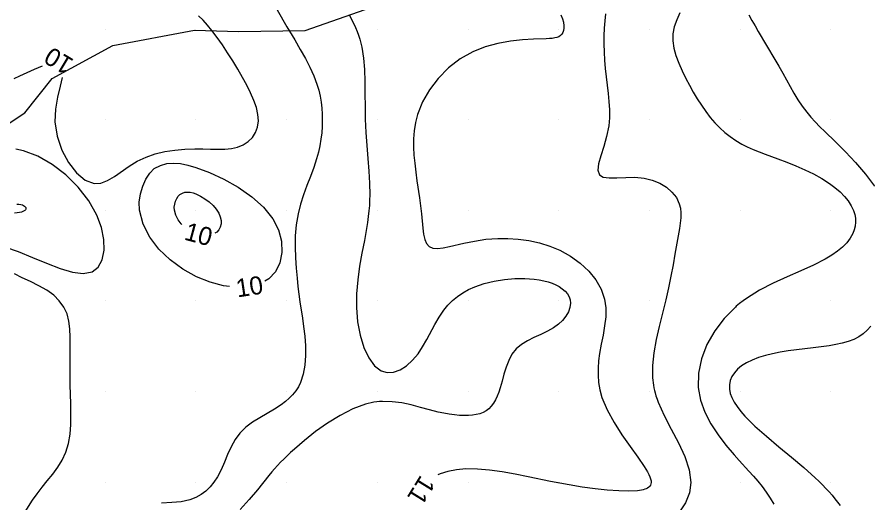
# Model space of a CAD drawing. Extents: x 2602990 to 2605851, y 618069 to 619180.
# Drawn here: x 2603280.3 to 2603374.1, y 618267.7 to 618321.3 of the extents above; entities that cross this region are included whole.
import ezdxf

# ---------------------------------------------------------------- set-up
doc = ezdxf.new("R2010")
doc.units = 0
for name, color, linetype in [('DTM Contours Major', 7, 'Continuous'), ('DTM Contours Major Text', 7, 'Continuous'), ('DTM Contours Minor', 7, 'Continuous'), ('DTM Contours Minor Text', 7, 'Continuous'), ('Exist DTM QL2 LIDAR Elevation Point', 7, 'Continuous'), ('PH Exist DTM Obscure Area', 7, 'Continuous')]:
    doc.layers.add(name, color=color, linetype=linetype)

msp = doc.modelspace()

# ---------------------------------------------------------------- linework, layer by layer
at = {"layer": 'DTM Contours Major'}
for points in [[(2603285.253, 618314.644), (2603285.005, 618313.712), (2603284.71, 618312.504), (2603284.492, 618311.177), (2603284.446, 618309.782), (2603284.686, 618308.185), (2603285.204, 618306.654), (2603285.934, 618305.276), (2603286.814, 618304.143), (2603287.778, 618303.344), (2603288.763, 618302.968), (2603289.514, 618303.008), (2603290.257, 618303.291), (2603291.012, 618303.746), (2603292.629, 618304.889), (2603293.529, 618305.435), (2603294.489, 618305.876), (2603295.513, 618306.219), (2603296.582, 618306.473), (2603297.679, 618306.646), (2603298.784, 618306.748), (2603299.879, 618306.787), (2603300.755, 618306.78), (2603301.605, 618306.759), (2603302.419, 618306.747), (2603303.192, 618306.765), (2603303.914, 618306.835), (2603304.578, 618306.981), (2603305.218, 618307.24), (2603305.771, 618307.601), (2603306.225, 618308.054), (2603306.569, 618308.588), (2603306.792, 618309.193), (2603306.882, 618309.858), (2603306.833, 618310.574), (2603306.659, 618311.332), (2603306.382, 618312.126), (2603306.02, 618312.95), (2603305.594, 618313.797), (2603305.124, 618314.659), (2603304.601, 618315.574), (2603304.056, 618316.487), (2603303.494, 618317.383), (2603302.918, 618318.252), (2603302.335, 618319.079), (2603301.747, 618319.853), (2603301.267, 618320.436), (2603300.783, 618320.969), (2603300.289, 618321.45)], [(2603279.937, 618314.555), (2603280.588, 618314.84), (2603282.193, 618315.572), (2603283.08, 618315.95)], [(2603279.007, 618295.946), (2603280.375, 618295.442), (2603281.959, 618294.798), (2603283.518, 618294.153), (2603285.004, 618293.59), (2603286.369, 618293.193), (2603287.565, 618293.043), (2603288.542, 618293.226), (2603289.217, 618293.741), (2603289.661, 618294.55), (2603289.871, 618295.589), (2603289.846, 618296.797), (2603289.583, 618298.111), (2603289.081, 618299.469), (2603288.187, 618301.049), (2603287.023, 618302.546), (2603285.654, 618303.903), (2603284.146, 618305.063), (2603282.564, 618305.969), (2603280.976, 618306.565), (2603280.141, 618306.74)]]:
    msp.add_lwpolyline(points, dxfattribs=at)
at = {"layer": 'DTM Contours Minor'}
for points in [[(2603308.951, 618322.11), (2603310.034, 618320.26), (2603310.903, 618318.796), (2603311.508, 618317.761), (2603312.065, 618316.762), (2603312.564, 618315.795), (2603312.994, 618314.854), (2603313.342, 618313.934), (2603313.544, 618313.26), (2603313.698, 618312.593), (2603313.81, 618311.93), (2603313.884, 618311.27), (2603313.924, 618310.61), (2603313.934, 618309.949), (2603313.916, 618309.254), (2603313.867, 618308.554), (2603313.784, 618307.847), (2603313.665, 618307.132), (2603313.506, 618306.408), (2603313.305, 618305.673), (2603312.987, 618304.716), (2603312.623, 618303.739), (2603312.241, 618302.739), (2603311.868, 618301.716), (2603311.532, 618300.67), (2603311.26, 618299.598), (2603311.061, 618298.393), (2603310.956, 618297.174), (2603310.929, 618295.959), (2603310.962, 618294.764), (2603311.039, 618293.608), (2603311.143, 618292.507), (2603311.244, 618291.607), (2603311.353, 618290.744), (2603311.471, 618289.901), (2603311.744, 618288.114), (2603311.873, 618287.182), (2603311.991, 618286.129), (2603312.066, 618285.048), (2603312.079, 618283.967), (2603312.008, 618282.916), (2603311.834, 618281.921), (2603311.535, 618281.012), (2603311.29, 618280.522), (2603310.997, 618280.069), (2603310.659, 618279.649), (2603310.28, 618279.259), (2603309.862, 618278.896), (2603309.409, 618278.556), (2603308.648, 618278.063), (2603307.028, 618277.118), (2603306.237, 618276.615), (2603305.501, 618276.058), (2603304.855, 618275.422), (2603304.323, 618274.696), (2603303.88, 618273.898), (2603303.494, 618273.057), (2603303.133, 618272.204), (2603302.764, 618271.369), (2603302.356, 618270.583), (2603301.981, 618270.006), (2603301.558, 618269.484), (2603301.085, 618269.024), (2603300.558, 618268.63), (2603299.976, 618268.307), (2603299.336, 618268.061), (2603298.374, 618267.849), (2603297.324, 618267.745), (2603296.21, 618267.702)], [(2603316.88, 618321.558), (2603317.408, 618320.584), (2603317.601, 618320.169), (2603317.776, 618319.749), (2603317.933, 618319.323), (2603318.073, 618318.889), (2603318.194, 618318.446), (2603318.298, 618317.991), (2603318.484, 618316.794), (2603318.586, 618315.528), (2603318.629, 618314.208), (2603318.64, 618312.847), (2603318.646, 618311.459), (2603318.674, 618310.058), (2603318.746, 618308.594), (2603318.849, 618307.142), (2603318.964, 618305.716), (2603319.069, 618304.328), (2603319.144, 618302.99), (2603319.168, 618301.715), (2603319.155, 618301.121), (2603319.125, 618300.539), (2603319.079, 618299.962), (2603319.008, 618299.324), (2603318.919, 618298.675), (2603318.811, 618298.007), (2603318.569, 618296.689), (2603318.301, 618295.292), (2603318.045, 618293.833), (2603317.834, 618292.33), (2603317.704, 618290.802), (2603317.69, 618289.265), (2603317.824, 618287.708), (2603318.105, 618286.224), (2603318.518, 618284.876), (2603319.051, 618283.727), (2603319.69, 618282.841), (2603320.422, 618282.279), (2603321.09, 618282.094), (2603321.791, 618282.149), (2603322.503, 618282.413), (2603323.205, 618282.859), (2603323.873, 618283.458), (2603324.487, 618284.18), (2603324.994, 618284.932), (2603325.457, 618285.738), (2603326.344, 618287.409), (2603326.813, 618288.219), (2603327.328, 618288.977), (2603327.788, 618289.532), (2603328.292, 618290.037), (2603328.841, 618290.492), (2603329.434, 618290.898), (2603330.072, 618291.256), (2603330.755, 618291.567), (2603331.795, 618291.927), (2603332.894, 618292.195), (2603334.024, 618292.373), (2603335.155, 618292.465), (2603336.256, 618292.474), (2603337.298, 618292.401), (2603337.837, 618292.327), (2603338.346, 618292.229), (2603338.823, 618292.107), (2603339.266, 618291.961), (2603339.672, 618291.791), (2603340.04, 618291.596), (2603340.403, 618291.349), (2603340.71, 618291.073), (2603340.957, 618290.773), (2603341.14, 618290.452), (2603341.256, 618290.113), (2603341.299, 618289.759), (2603341.245, 618289.283), (2603341.074, 618288.799), (2603340.796, 618288.32), (2603340.423, 618287.86), (2603339.966, 618287.429), (2603339.435, 618287.04), (2603338.751, 618286.654), (2603338.019, 618286.308), (2603337.274, 618285.972), (2603336.55, 618285.614), (2603335.883, 618285.205), (2603335.306, 618284.711), (2603334.847, 618284.117), (2603334.488, 618283.436), (2603334.202, 618282.698), (2603333.966, 618281.93), (2603333.754, 618281.16), (2603333.541, 618280.417), (2603333.384, 618279.94), (2603333.211, 618279.494), (2603333.019, 618279.081), (2603332.803, 618278.708), (2603332.561, 618278.378), (2603332.288, 618278.096), (2603331.99, 618277.871), (2603331.661, 618277.693), (2603331.302, 618277.556), (2603330.915, 618277.458), (2603330.502, 618277.393), (2603330.063, 618277.359), (2603329.567, 618277.351), (2603329.044, 618277.372), (2603328.497, 618277.421), (2603327.926, 618277.5), (2603327.332, 618277.606), (2603326.716, 618277.741), (2603325.759, 618277.988), (2603324.765, 618278.261), (2603323.74, 618278.526), (2603322.691, 618278.746), (2603321.628, 618278.886), (2603320.557, 618278.91), (2603320.248, 618278.891), (2603319.938, 618278.859), (2603319.628, 618278.815), (2603319.317, 618278.757), (2603319.004, 618278.687), (2603318.69, 618278.604), (2603317.295, 618278.091), (2603315.894, 618277.379), (2603314.518, 618276.524), (2603313.198, 618275.579), (2603311.965, 618274.601), (2603310.85, 618273.645), (2603310.438, 618273.274), (2603310.047, 618272.912), (2603309.677, 618272.556), (2603309.324, 618272.203), (2603308.987, 618271.849), (2603308.664, 618271.491), (2603308.353, 618271.129), (2603308.048, 618270.758), (2603306.782, 618269.167), (2603305.884, 618268.095), (2603304.888, 618266.984)], [(2603340.244, 618321.568), (2603340.409, 618321.146), (2603340.518, 618320.745), (2603340.572, 618320.374), (2603340.575, 618320.1), (2603340.54, 618319.853), (2603340.468, 618319.633), (2603340.355, 618319.443), (2603340.202, 618319.284), (2603340.007, 618319.159), (2603339.801, 618319.077), (2603339.562, 618319.017), (2603339.288, 618318.975), (2603338.978, 618318.946), (2603338.632, 618318.925), (2603337.206, 618318.869), (2603336.001, 618318.795), (2603334.683, 618318.654), (2603333.298, 618318.414), (2603331.896, 618318.04), (2603330.525, 618317.499), (2603329.126, 618316.7), (2603327.845, 618315.707), (2603326.709, 618314.558), (2603325.742, 618313.294), (2603324.972, 618311.954), (2603324.423, 618310.578), (2603324.192, 618309.676), (2603324.053, 618308.776), (2603323.991, 618307.877), (2603323.992, 618306.981), (2603324.041, 618306.087), (2603324.124, 618305.195), (2603324.239, 618304.217), (2603324.37, 618303.249), (2603324.639, 618301.373), (2603324.761, 618300.479), (2603324.862, 618299.624), (2603325.012, 618298.043), (2603325.102, 618297.369), (2603325.234, 618296.795), (2603325.433, 618296.339), (2603325.723, 618296.019), (2603326.134, 618295.843), (2603326.652, 618295.799), (2603327.265, 618295.858), (2603327.959, 618295.991), (2603329.539, 618296.365), (2603330.116, 618296.492), (2603330.712, 618296.61), (2603331.326, 618296.714), (2603331.96, 618296.8), (2603332.613, 618296.865), (2603333.285, 618296.905), (2603334.401, 618296.908), (2603335.549, 618296.83), (2603336.712, 618296.665), (2603337.872, 618296.406), (2603339.013, 618296.049), (2603340.117, 618295.587), (2603341.292, 618294.938), (2603342.369, 618294.167), (2603343.315, 618293.29), (2603344.102, 618292.325), (2603344.697, 618291.29), (2603345.071, 618290.203), (2603345.202, 618289.24), (2603345.188, 618288.255), (2603345.07, 618287.254), (2603344.89, 618286.24), (2603344.688, 618285.217), (2603344.504, 618284.19), (2603344.4, 618283.397), (2603344.341, 618282.601), (2603344.338, 618281.803), (2603344.401, 618280.998), (2603344.54, 618280.186), (2603344.765, 618279.364), (2603345.34, 618277.969), (2603346.103, 618276.577), (2603346.973, 618275.224), (2603347.871, 618273.944), (2603348.715, 618272.774), (2603349.425, 618271.748), (2603349.628, 618271.427), (2603349.804, 618271.128), (2603349.949, 618270.851), (2603350.062, 618270.595), (2603350.141, 618270.361), (2603350.184, 618270.149), (2603350.192, 618269.979), (2603350.171, 618269.826), (2603350.122, 618269.687), (2603350.044, 618269.563), (2603349.938, 618269.453), (2603349.804, 618269.357), (2603349.666, 618269.285), (2603349.508, 618269.222), (2603349.329, 618269.169), (2603349.131, 618269.123), (2603348.913, 618269.086), (2603348.677, 618269.056), (2603347.737, 618269.007), (2603346.62, 618269.033), (2603345.365, 618269.124), (2603344.011, 618269.271), (2603342.598, 618269.466), (2603341.166, 618269.7), (2603340.125, 618269.891), (2603339.086, 618270.095), (2603336.619, 618270.605), (2603335.189, 618270.89), (2603333.77, 618271.142), (2603332.38, 618271.337), (2603331.036, 618271.452), (2603329.757, 618271.465), (2603328.73, 618271.379), (2603327.781, 618271.201), (2603326.929, 618270.93), (2603326.661, 618270.797)], [(2603345.182, 618321.677), (2603345.08, 618320.906), (2603345.016, 618320.102), (2603344.984, 618319.243), (2603344.981, 618318.363), (2603345.006, 618317.466), (2603345.057, 618316.557), (2603345.131, 618315.643), (2603345.227, 618314.727), (2603345.452, 618312.905), (2603345.545, 618312.001), (2603345.602, 618311.103), (2603345.601, 618310.211), (2603345.525, 618309.326), (2603345.292, 618308.156), (2603344.972, 618307.039), (2603344.649, 618306.017), (2603344.404, 618305.129), (2603344.323, 618304.418), (2603344.488, 618303.923), (2603344.921, 618303.675), (2603345.586, 618303.588), (2603346.428, 618303.598), (2603347.388, 618303.637), (2603348.408, 618303.642), (2603349.432, 618303.547), (2603350.322, 618303.328), (2603351.145, 618302.987), (2603351.877, 618302.542), (2603352.497, 618302.007), (2603352.981, 618301.398), (2603353.306, 618300.733), (2603353.432, 618300.238), (2603353.482, 618299.72), (2603353.471, 618299.174), (2603353.413, 618298.596), (2603353.32, 618297.983), (2603352.828, 618295.16), (2603352.61, 618293.968), (2603352.369, 618292.723), (2603352.101, 618291.44), (2603351.804, 618290.132), (2603351.077, 618287.192), (2603350.748, 618285.731), (2603350.492, 618284.293), (2603350.348, 618282.889), (2603350.354, 618281.531), (2603350.379, 618281.249), (2603350.412, 618280.969), (2603350.453, 618280.691), (2603350.504, 618280.414), (2603350.564, 618280.137), (2603350.633, 618279.861), (2603350.732, 618279.517), (2603350.846, 618279.172), (2603350.973, 618278.824), (2603351.627, 618277.35), (2603352.405, 618275.847), (2603353.197, 618274.336), (2603353.896, 618272.839), (2603354.394, 618271.379), (2603354.584, 618269.977), (2603354.431, 618268.814), (2603353.998, 618267.729), (2603353.325, 618266.738)], [(2603353.362, 618321.791), (2603353.016, 618321.018), (2603352.75, 618320.252), (2603352.599, 618319.478), (2603352.589, 618318.691), (2603352.707, 618317.886), (2603352.931, 618317.066), (2603353.241, 618316.235), (2603353.616, 618315.396), (2603354.035, 618314.55), (2603354.429, 618313.799), (2603354.842, 618313.052), (2603355.277, 618312.318), (2603355.735, 618311.602), (2603356.216, 618310.913), (2603356.723, 618310.257), (2603357.233, 618309.667), (2603357.768, 618309.114), (2603358.331, 618308.601), (2603358.922, 618308.129), (2603359.543, 618307.698), (2603360.194, 618307.311), (2603360.805, 618306.999), (2603361.441, 618306.715), (2603362.098, 618306.449), (2603362.776, 618306.194), (2603364.187, 618305.682), (2603365.171, 618305.311), (2603366.164, 618304.91), (2603367.148, 618304.478), (2603368.105, 618304.013), (2603369.015, 618303.511), (2603369.861, 618302.971), (2603370.473, 618302.516), (2603371.027, 618302.039), (2603371.515, 618301.544), (2603371.931, 618301.032), (2603372.268, 618300.509), (2603372.52, 618299.977), (2603372.654, 618299.551), (2603372.73, 618299.124), (2603372.747, 618298.696), (2603372.704, 618298.271), (2603372.601, 618297.85), (2603372.438, 618297.434), (2603372.148, 618296.927), (2603371.767, 618296.432), (2603371.298, 618295.952), (2603370.744, 618295.487), (2603370.108, 618295.038), (2603369.395, 618294.607), (2603368.11, 618293.954), (2603366.689, 618293.316), (2603365.185, 618292.663), (2603363.652, 618291.962), (2603362.144, 618291.181), (2603360.714, 618290.29), (2603360.328, 618290.011), (2603359.951, 618289.718), (2603359.584, 618289.41), (2603359.488, 618289.326), (2603358.261, 618288.082), (2603357.205, 618286.688), (2603356.354, 618285.187), (2603355.742, 618283.62), (2603355.403, 618282.028), (2603355.37, 618280.452), (2603355.624, 618279.058), (2603356.11, 618277.718), (2603356.778, 618276.44), (2603357.575, 618275.228), (2603358.45, 618274.09), (2603359.353, 618273.031), (2603359.911, 618272.41), (2603360.983, 618271.237), (2603361.49, 618270.671), (2603361.972, 618270.108), (2603362.427, 618269.54), (2603362.892, 618268.902), (2603363.324, 618268.248), (2603363.728, 618267.576)], [(2603360.986, 618321.589), (2603361.319, 618320.96), (2603361.662, 618320.342), (2603362.013, 618319.731), (2603362.925, 618318.185), (2603363.832, 618316.656), (2603364.274, 618315.896), (2603364.704, 618315.139), (2603365.525, 618313.651), (2603365.942, 618312.92), (2603366.378, 618312.201), (2603366.844, 618311.5), (2603367.354, 618310.821), (2603367.808, 618310.282), (2603368.295, 618309.752), (2603368.814, 618309.222), (2603369.362, 618308.683), (2603370.536, 618307.544), (2603371.629, 618306.447), (2603372.74, 618305.26), (2603373.82, 618303.997), (2603374.817, 618302.673)], [(2603303.715, 618291.601), (2603303.047, 618291.678), (2603301.55, 618292.065), (2603300.055, 618292.664), (2603298.544, 618293.503), (2603297.147, 618294.534), (2603295.917, 618295.729), (2603294.91, 618297.057), (2603294.182, 618298.49), (2603293.787, 618300), (2603293.747, 618300.907), (2603293.87, 618301.803), (2603294.126, 618302.654), (2603294.486, 618303.427), (2603294.92, 618304.087), (2603295.4, 618304.6)], [(2603295.4, 618304.6), (2603296.074, 618304.956), (2603296.773, 618305.158), (2603297.505, 618305.22), (2603298.281, 618305.157), (2603299.109, 618304.987), (2603300, 618304.723), (2603301.502, 618304.162), (2603303.086, 618303.429), (2603304.663, 618302.54), (2603306.145, 618301.507), (2603307.442, 618300.346), (2603308.464, 618299.069), (2603309.09, 618297.838), (2603309.426, 618296.58), (2603309.481, 618295.354), (2603309.262, 618294.214), (2603308.776, 618293.219), (2603308.029, 618292.424), (2603307.591, 618292.182)], [(2603298.428, 618298.444), (2603298.366, 618298.502), (2603298.02, 618298.95), (2603297.764, 618299.451), (2603297.619, 618300), (2603297.607, 618300.335), (2603297.652, 618300.674), (2603297.746, 618301.003), (2603297.88, 618301.304), (2603298.046, 618301.563), (2603298.237, 618301.763)], [(2603298.237, 618301.763), (2603298.502, 618301.91), (2603298.78, 618301.992), (2603299.071, 618302.017), (2603299.372, 618301.991), (2603299.683, 618301.92), (2603300, 618301.81), (2603300.499, 618301.578), (2603300.991, 618301.281), (2603301.459, 618300.931), (2603301.881, 618300.539), (2603302.24, 618300.116), (2603302.515, 618299.675), (2603302.679, 618299.271), (2603302.76, 618298.874), (2603302.76, 618298.495), (2603302.68, 618298.148), (2603302.52, 618297.844), (2603302.282, 618297.596), (2603302.067, 618297.471)], [(2603280.254, 618300.683), (2603280.482, 618300.673), (2603280.682, 618300.64), (2603280.853, 618300.589), (2603280.995, 618300.523), (2603281.105, 618300.445), (2603281.175, 618300.373), (2603281.22, 618300.298), (2603281.24, 618300.221), (2603281.235, 618300.144), (2603281.204, 618300.069), (2603281.144, 618299.998), (2603281.047, 618299.927), (2603280.916, 618299.863), (2603280.747, 618299.808), (2603280.539, 618299.762), (2603280.291, 618299.727), (2603280, 618299.704)], [(2603281.159, 618266.725), (2603281.983, 618268.024), (2603282.474, 618268.734), (2603283.022, 618269.438), (2603283.607, 618270.15), (2603284.196, 618270.882), (2603284.755, 618271.645), (2603285.251, 618272.45), (2603285.651, 618273.308), (2603285.94, 618274.277), (2603286.112, 618275.306), (2603286.192, 618276.381), (2603286.207, 618277.491), (2603286.184, 618278.624), (2603286.149, 618279.768), (2603286.129, 618280.67), (2603286.116, 618281.57), (2603286.11, 618282.465), (2603286.112, 618284.237), (2603286.118, 618286.023), (2603286.085, 618286.913), (2603285.985, 618287.767), (2603285.782, 618288.574), (2603285.442, 618289.322), (2603284.93, 618290), (2603284.324, 618290.627), (2603283.554, 618291.181), (2603282.678, 618291.677), (2603281.755, 618292.131), (2603280.843, 618292.559), (2603280, 618292.977)], [(2603374.413, 618287.228), (2603374.028, 618286.774), (2603373.591, 618286.377), (2603373.092, 618286.041), (2603372.536, 618285.761), (2603371.926, 618285.531), (2603371.267, 618285.342), (2603370.564, 618285.187), (2603369.823, 618285.057), (2603368.964, 618284.935), (2603368.074, 618284.826), (2603366.243, 618284.61), (2603365.324, 618284.486), (2603364.417, 618284.339), (2603363.594, 618284.174), (2603362.802, 618283.979), (2603362.052, 618283.749), (2603361.354, 618283.482), (2603360.721, 618283.175), (2603360.162, 618282.824), (2603359.735, 618282.472), (2603359.383, 618282.085), (2603359.111, 618281.668), (2603358.925, 618281.224), (2603358.831, 618280.756), (2603358.835, 618280.267), (2603358.927, 618279.807), (2603359.101, 618279.332), (2603359.354, 618278.842), (2603359.682, 618278.338), (2603360.08, 618277.819), (2603360.547, 618277.286), (2603361.636, 618276.198), (2603362.901, 618275.069), (2603364.268, 618273.917), (2603365.669, 618272.76), (2603367.032, 618271.615), (2603368.285, 618270.5), (2603368.703, 618270.104), (2603369.097, 618269.712), (2603369.47, 618269.325), (2603369.823, 618268.942), (2603370.156, 618268.56), (2603370.472, 618268.179), (2603371.034, 618267.442)]]:
    msp.add_lwpolyline(points, dxfattribs=at)
at = {"layer": 'Exist DTM QL2 LIDAR Elevation Point'}
for p, q in [((2603290, 618320), (2603290, 618320)), ((2603300, 618320), (2603300, 618320)), ((2603310, 618320), (2603310, 618320)), ((2603320, 618320), (2603320, 618320)), ((2603330, 618320), (2603330, 618320)), ((2603340, 618320), (2603340, 618320)), ((2603350, 618320), (2603350, 618320)), ((2603360, 618320), (2603360, 618320)), ((2603370, 618320), (2603370, 618320)), ((2603290, 618310), (2603290, 618310)), ((2603300, 618310), (2603300, 618310)), ((2603310, 618310), (2603310, 618310)), ((2603320, 618310), (2603320, 618310)), ((2603330, 618310), (2603330, 618310)), ((2603340, 618310), (2603340, 618310)), ((2603350, 618310), (2603350, 618310)), ((2603360, 618310), (2603360, 618310)), ((2603370, 618310), (2603370, 618310)), ((2603290, 618300), (2603290, 618300)), ((2603300, 618300), (2603300, 618300)), ((2603310, 618300), (2603310, 618300)), ((2603320, 618300), (2603320, 618300)), ((2603330, 618300), (2603330, 618300)), ((2603340, 618300), (2603340, 618300)), ((2603350, 618300), (2603350, 618300)), ((2603360, 618300), (2603360, 618300)), ((2603370, 618300), (2603370, 618300)), ((2603290, 618290), (2603290, 618290)), ((2603300, 618290), (2603300, 618290)), ((2603310, 618290), (2603310, 618290)), ((2603320, 618290), (2603320, 618290)), ((2603330, 618290), (2603330, 618290)), ((2603340, 618290), (2603340, 618290)), ((2603350, 618290), (2603350, 618290)), ((2603360, 618290), (2603360, 618290)), ((2603370, 618290), (2603370, 618290)), ((2603290, 618280), (2603290, 618280)), ((2603300, 618280), (2603300, 618280)), ((2603310, 618280), (2603310, 618280)), ((2603320, 618280), (2603320, 618280)), ((2603330, 618280), (2603330, 618280)), ((2603340, 618280), (2603340, 618280)), ((2603350, 618280), (2603350, 618280)), ((2603360, 618280), (2603360, 618280)), ((2603370, 618280), (2603370, 618280)), ((2603290, 618270), (2603290, 618270)), ((2603300, 618270), (2603300, 618270)), ((2603310, 618270), (2603310, 618270)), ((2603320, 618270), (2603320, 618270)), ((2603330, 618270), (2603330, 618270)), ((2603340, 618270), (2603340, 618270)), ((2603350, 618270), (2603350, 618270)), ((2603360, 618270), (2603360, 618270)), ((2603370, 618270), (2603370, 618270))]:
    msp.add_line(p, q, dxfattribs=at)
at = {"layer": 'PH Exist DTM Obscure Area'}
msp.add_lwpolyline([(2603273.862, 618305.958), (2603281.14, 618310.76), (2603284.152, 618314.545), (2603290.848, 618318.198), (2603299.839, 618319.882), (2603304.674, 618319.744), (2603312.045, 618319.824), (2603320.119, 618322.664)], dxfattribs=at)

# ---------------------------------------------------------------- texts
at = {"layer": 'DTM Contours Major Text'}
msp.add_text('10', height=2, rotation=149.00004, dxfattribs=at).set_placement((2603286.636, 618316.58))
at = {"layer": 'DTM Contours Minor Text'}
for s, rotation, p in [('10', 345.02448, (2603298.605, 618296.786)), ('10', 8.52192, (2603304.572, 618290.385)), ('11', 238.3148, (2603324.792, 618270.888))]:
    msp.add_text(s, height=2, rotation=rotation, dxfattribs=at).set_placement(p)

doc.saveas('drawing.dxf')
